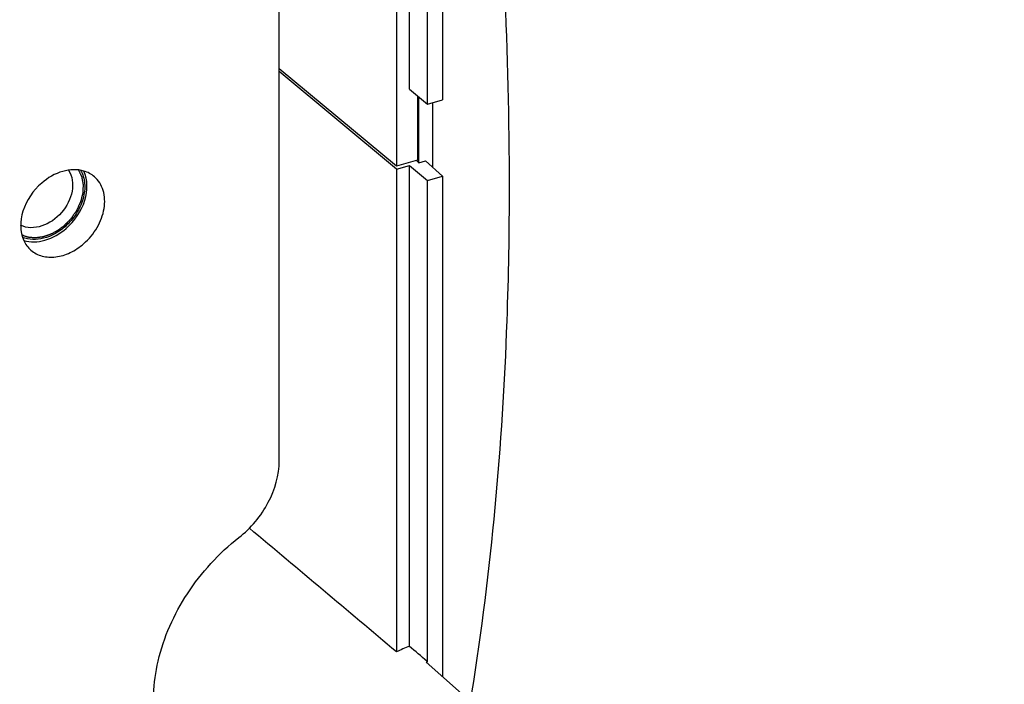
# Model space of a CAD drawing. Header units: millimetres. Extents: x 0 to 420, y 0 to 297.
# Tile 348 of 502: x 340.65 to 346.23, y 174.94 to 178.71. Entities that reach past the tile are written whole.
import ezdxf

# ---------------------------------------------------------------- set-up
doc = ezdxf.new("R2010")
doc.units = ezdxf.units.MM
doc.header["$LTSCALE"] = 23.1
doc.layers.get('0').update_dxf_attribs({"linetype": 'CONTINUOUS'})
doc.layers.add('02___PRT_ALL_AXES', color=7, linetype='CONTINUOUS')

msp = doc.modelspace()

# ---------------------------------------------------------------- linework, layer by layer
at = {"color": 7, "linetype": 'CONTINUOUS'}
for p, q in [((342.1203, 176.2109), (342.1203, 181.0064)), ((342.7849, 180.8454), (342.7849, 177.8799)), ((342.8585, 178.3175), (342.8585, 180.8061)), ((342.9615, 178.2318), (342.9615, 180.7775)), ((343.0464, 180.7714), (343.0464, 178.2563)), ((342.7849, 177.8799), (342.1203, 178.4329)), ((342.7849, 177.8632), (342.1203, 178.4163)), ((342.8585, 178.3175), (342.9615, 178.2318)), ((342.904, 178.2797), (342.904, 177.9142)), ((342.9126, 177.9001), (342.9126, 178.2725)), ((342.9615, 178.2318), (343.0464, 178.2563)), ((342.9906, 177.8736), (342.9906, 178.2402)), ((342.904, 177.9142), (342.7849, 177.8799)), ((342.9126, 177.9001), (342.8982, 177.9126)), ((342.9126, 177.9001), (342.9494, 177.9107)), ((342.9494, 177.9107), (343.0464, 177.8233)), ((342.7849, 177.8632), (342.8585, 177.8845)), ((342.7849, 177.8632), (342.7849, 175.1281)), ((342.8585, 177.8845), (342.9615, 177.7988)), ((342.8585, 175.1595), (342.8585, 177.8845)), ((342.9615, 177.7988), (343.0464, 177.8233)), ((342.9615, 175.0725), (342.9615, 177.7988)), ((343.0464, 177.8233), (343.0464, 174.9869)), ((342.9529, 175.0693), (342.9615, 175.0725)), ((342.9529, 175.0693), (343.153, 174.893)), ((342.9615, 175.0725), (342.9581, 175.0754))]:
    msp.add_line(p, q, dxfattribs=at)
for centre, radius, start, end in [((340.684, 177.7916), 0.3369, 310.8936, 311.0957), ((343.1208, 174.4428), 0.7632, 110.0996, 116.1107)]:
    msp.add_arc(centre, radius, start, end, dxfattribs=at)
for centre, major_axis, start_param, end_param in [((334.367, 181.534), (25.0241, -20.8315), 1.240239, 1.275421), ((331.0961, 184.3383), (26.696, -22.2233), 1.122904, 1.127061)]:
    msp.add_ellipse(centre, major_axis=major_axis, ratio=0.015014, start_param=start_param, end_param=end_param, dxfattribs=at)
for points, knots in [([(343.2334, 180.8163), (343.2647, 180.5548), (343.3723, 179.5407), (343.4239, 178.5203), (343.4239, 177.7639)], [0, 0, 0, 0, 0.258242, 1, 1, 1, 1]), ([(343.7861, 171.6694), (344.9761, 171.201), (347.479, 170.4517), (351.4264, 169.92), (355.5525, 169.97), (361.2919, 170.8227), (368.5188, 173.3611), (373.7947, 176.6406), (376.308, 178.5673)], [0, 0, 0, 0, 0.110691, 0.22497, 0.343508, 0.466632, 0.725895, 1, 1, 1, 1]), ([(376.888, 178.065), (374.3747, 176.1383), (369.0988, 172.8588), (361.8719, 170.3204), (356.1325, 169.4677), (352.0064, 169.4177), (348.059, 169.9494), (345.5561, 170.6987), (344.3661, 171.1671)], [0, 0, 0, 0, 0.274105, 0.533368, 0.656492, 0.77503, 0.889309, 1, 1, 1, 1]), ([(340.9245, 177.8575), (340.9706, 177.7909), (340.9232, 177.5851), (340.7259, 177.5095), (340.6537, 177.5461)], [0, 0, 0, 0, 0.500343, 1, 1, 1, 1]), ([(340.9937, 177.8577), (341.0067, 177.8352), (341.0221, 177.7805), (341.0115, 177.6933), (340.9722, 177.608), (340.9298, 177.559), (340.9054, 177.5377)], [0, 0, 0, 0, 0.218864, 0.462276, 0.727009, 1, 1, 1, 1]), ([(343.4239, 177.7639), (343.4239, 177.5109), (343.4074, 176.5518), (343.3233, 175.5928), (343.2105, 174.8954)], [0, 0, 0, 0, 0.263653, 1, 1, 1, 1]), ([(340.9045, 177.537), (340.8698, 177.5069), (340.7931, 177.4623), (340.701, 177.4624), (340.6642, 177.4772)], [0, 0, 0, 0, 0.536973, 1, 1, 1, 1]), ([(341.8909, 175.7758), (341.9594, 175.8294), (342.0711, 175.9615), (342.1203, 176.1299), (342.1203, 176.2109)], [0, 0, 0, 0, 0.517511, 1, 1, 1, 1]), ([(341.5722, 174.3997), (341.5351, 174.4403), (341.4711, 174.5351), (341.3955, 174.7633), (341.4125, 175.096), (341.5828, 175.4744), (341.7777, 175.6873), (341.8909, 175.7758)], [0, 0, 0, 0, 0.105678, 0.216177, 0.457067, 0.723997, 1, 1, 1, 1])]:
    msp.add_open_spline(points, degree=3, knots=knots, dxfattribs=at)
at = {"color": 2, "linetype": 'CONTINUOUS'}
for points, knots in [([(340.9812, 177.8593), (340.9825, 177.8565), (340.9852, 177.8509), (340.9886, 177.8438), (340.9912, 177.8382), (340.9933, 177.834), (340.9949, 177.8305), (340.9963, 177.8277), (340.9973, 177.8256), (340.9981, 177.8238), (340.9988, 177.8224), (340.9992, 177.8215), (340.9996, 177.8209), (340.9997, 177.8202), (340.9998, 177.8196), (341, 177.8184), (341.0004, 177.8165), (341.0008, 177.8141), (341.0014, 177.8108), (341.0022, 177.8067), (341.0031, 177.8018), (341.0041, 177.7968), (341.005, 177.7919), (341.0058, 177.7878), (341.0064, 177.7845), (341.0068, 177.782), (341.0072, 177.78), (341.0075, 177.7783), (341.0077, 177.7773), (341.0079, 177.7765), (341.0081, 177.7757), (341.008, 177.7746), (341.0079, 177.7732), (341.0078, 177.7715), (341.0077, 177.7693), (341.0076, 177.7658), (341.0074, 177.7614), (341.007, 177.7544), (341.0067, 177.7474), (341.0064, 177.7404), (341.0062, 177.736), (341.0061, 177.7325), (341.006, 177.7303), (341.0059, 177.7287), (341.0058, 177.728), (341.0058, 177.7275), (341.0057, 177.7271), (341.0056, 177.7265), (341.0053, 177.7256), (341.0049, 177.724), (341.0043, 177.7217), (341.0034, 177.718), (341.0022, 177.7135), (341.0009, 177.708), (340.9995, 177.7025), (340.9981, 177.697), (340.9967, 177.6915), (340.9955, 177.6869), (340.9946, 177.6832), (340.994, 177.681), (340.9936, 177.6793), (340.9934, 177.6784), (340.9932, 177.6779), (340.9931, 177.6774), (340.9929, 177.677), (340.9925, 177.6762), (340.9918, 177.6746), (340.9908, 177.6724), (340.9891, 177.6688), (340.987, 177.6643), (340.9837, 177.6571), (340.9804, 177.65), (340.9771, 177.6428), (340.975, 177.6383), (340.9733, 177.6347), (340.9723, 177.6325), (340.9715, 177.6307), (340.9708, 177.6294), (340.9704, 177.6282), (340.9698, 177.6274), (340.9689, 177.6262), (340.9676, 177.6244), (340.9659, 177.6219), (340.9642, 177.6194), (340.962, 177.6162), (340.9592, 177.6121), (340.9546, 177.6055), (340.9501, 177.599), (340.9461, 177.5932), (340.9439, 177.59), (340.9422, 177.5875), (340.9407, 177.5855), (340.9397, 177.584), (340.9392, 177.5832), (340.9384, 177.5825), (340.9376, 177.5816), (340.9361, 177.5801), (340.9344, 177.5783), (340.9322, 177.5761), (340.9294, 177.5732), (340.9244, 177.5681), (340.9173, 177.5607), (340.9087, 177.552), (340.9031, 177.5461), (340.9002, 177.5432)], [0, 0, 0, 0, 0.03125, 0.0625, 0.078125, 0.09375, 0.109375, 0.117188, 0.125, 0.132812, 0.136719, 0.140625, 0.142578, 0.144531, 0.146484, 0.148438, 0.15625, 0.164062, 0.171875, 0.1875, 0.203125, 0.21875, 0.234375, 0.25, 0.257812, 0.265625, 0.273438, 0.277344, 0.28125, 0.283203, 0.285156, 0.289062, 0.292969, 0.296875, 0.304688, 0.3125, 0.328125, 0.34375, 0.375, 0.390625, 0.40625, 0.414062, 0.421875, 0.425781, 0.427734, 0.428711, 0.429688, 0.431641, 0.433594, 0.4375, 0.445312, 0.453125, 0.46875, 0.484375, 0.5, 0.515625, 0.53125, 0.546875, 0.554688, 0.5625, 0.566406, 0.568359, 0.570312, 0.571289, 0.572266, 0.574219, 0.578125, 0.585938, 0.59375, 0.609375, 0.625, 0.65625, 0.671875, 0.6875, 0.695312, 0.703125, 0.707031, 0.710938, 0.714844, 0.716797, 0.71875, 0.726562, 0.734375, 0.742188, 0.75, 0.765625, 0.78125, 0.8125, 0.828125, 0.835938, 0.84375, 0.851562, 0.855469, 0.857422, 0.859375, 0.863281, 0.867188, 0.875, 0.882812, 0.890625, 0.90625, 0.9375, 0.96875, 1, 1, 1, 1]), ([(340.9002, 177.5432), (340.8954, 177.5396), (340.8882, 177.5343), (340.8798, 177.528), (340.875, 177.5245), (340.8713, 177.5218), (340.8677, 177.5191), (340.865, 177.5171), (340.8632, 177.5158), (340.8625, 177.5152), (340.8619, 177.5147), (340.8612, 177.5144), (340.8601, 177.5138), (340.8585, 177.513), (340.8559, 177.5116), (340.8527, 177.5099), (340.8476, 177.5072), (340.8412, 177.5039), (340.8347, 177.5005), (340.8296, 177.4978), (340.8264, 177.4961), (340.8238, 177.4948), (340.8222, 177.494), (340.8211, 177.4934), (340.8204, 177.493), (340.8198, 177.4929), (340.8189, 177.4926), (340.817, 177.4919), (340.814, 177.491), (340.81, 177.4897), (340.8061, 177.4884), (340.8021, 177.4871), (340.7982, 177.4859), (340.7942, 177.4846), (340.7902, 177.4833), (340.7869, 177.4822), (340.7843, 177.4814), (340.7823, 177.4807), (340.7807, 177.4802), (340.7795, 177.4798), (340.7789, 177.4796), (340.7784, 177.4794), (340.7779, 177.4794), (340.7772, 177.4793), (340.7761, 177.4792), (340.7744, 177.479), (340.7725, 177.4787), (340.7699, 177.4784), (340.7666, 177.478), (340.7627, 177.4775), (340.7588, 177.477), (340.7549, 177.4765), (340.751, 177.476), (340.7471, 177.4755), (340.7438, 177.4751), (340.7412, 177.4747), (340.7396, 177.4745), (340.7383, 177.4744), (340.7375, 177.4743), (340.7368, 177.4742), (340.7362, 177.4742), (340.7351, 177.4743), (340.7336, 177.4744), (340.7311, 177.4746), (340.728, 177.4749), (340.723, 177.4753), (340.7168, 177.4758), (340.7107, 177.4763), (340.7057, 177.4767), (340.7026, 177.477), (340.7001, 177.4772), (340.6986, 177.4773), (340.6975, 177.4774), (340.6969, 177.4775), (340.6963, 177.4777), (340.6956, 177.4779), (340.6945, 177.4783), (340.6931, 177.4788), (340.6908, 177.4795), (340.688, 177.4804), (340.6846, 177.4816), (340.68, 177.483), (340.6721, 177.4857), (340.6652, 177.4879), (340.6607, 177.4894)], [0, 0, 0, 0, 0.0625, 0.09375, 0.109375, 0.125, 0.140625, 0.15625, 0.160156, 0.164062, 0.166016, 0.167969, 0.171875, 0.179688, 0.1875, 0.203125, 0.21875, 0.25, 0.28125, 0.296875, 0.3125, 0.320312, 0.328125, 0.332031, 0.333984, 0.335938, 0.339844, 0.34375, 0.359375, 0.375, 0.390625, 0.40625, 0.421875, 0.4375, 0.453125, 0.46875, 0.476562, 0.484375, 0.492188, 0.496094, 0.498047, 0.5, 0.501953, 0.503906, 0.507812, 0.515625, 0.523438, 0.53125, 0.546875, 0.5625, 0.578125, 0.59375, 0.609375, 0.625, 0.640625, 0.648438, 0.65625, 0.660156, 0.664062, 0.666016, 0.667969, 0.671875, 0.679688, 0.6875, 0.703125, 0.71875, 0.75, 0.78125, 0.796875, 0.8125, 0.820312, 0.828125, 0.832031, 0.833984, 0.835938, 0.839844, 0.84375, 0.851562, 0.859375, 0.875, 0.890625, 0.90625, 0.9375, 1, 1, 1, 1])]:
    msp.add_open_spline(points, degree=3, knots=knots, dxfattribs=at)
at = {"layer": '02___PRT_ALL_AXES', "color": 7, "linetype": 'CONTINUOUS'}
for points, knots in [([(341.0124, 177.8531), (340.9742, 177.8645), (340.8833, 177.8596), (340.8074, 177.8146), (340.7729, 177.7847)], [0, 0, 0, 0, 0.466088, 1, 1, 1, 1]), ([(340.911, 177.5276), (340.9594, 177.5694), (341.0316, 177.6714), (341.0357, 177.8028), (341.0125, 177.853)], [0, 0, 0, 0, 0.536408, 1, 1, 1, 1]), ([(341.011, 177.441), (341.0413, 177.4672), (341.0923, 177.5286), (341.1331, 177.6356), (341.1309, 177.7419), (341.0951, 177.8007), (341.072, 177.8207)], [0, 0, 0, 0, 0.280029, 0.547244, 0.786076, 1, 1, 1, 1]), ([(340.7729, 177.7847), (340.7245, 177.7429), (340.6523, 177.6409), (340.6482, 177.5095), (340.6714, 177.4593)], [0, 0, 0, 0, 0.536408, 1, 1, 1, 1]), ([(340.6715, 177.4592), (340.7097, 177.4479), (340.8006, 177.4527), (340.8765, 177.4977), (340.911, 177.5276)], [0, 0, 0, 0, 0.466088, 1, 1, 1, 1]), ([(340.7119, 177.405), (340.73, 177.3893), (340.7759, 177.3657), (340.8558, 177.3622), (340.9381, 177.3878), (340.9879, 177.4209), (341.011, 177.441)], [0, 0, 0, 0, 0.219759, 0.456835, 0.718379, 1, 1, 1, 1])]:
    msp.add_open_spline(points, degree=3, knots=knots, dxfattribs=at)
for points in [[(341.072, 177.8207), (341.0549, 177.8355), (341.0341, 177.8466), (341.0124, 177.8531)], [(340.6714, 177.4593), (340.6809, 177.4388), (340.6948, 177.4198), (340.7119, 177.405)]]:
    msp.add_open_spline(points, degree=3, dxfattribs=at)

doc.saveas('drawing.dxf')
